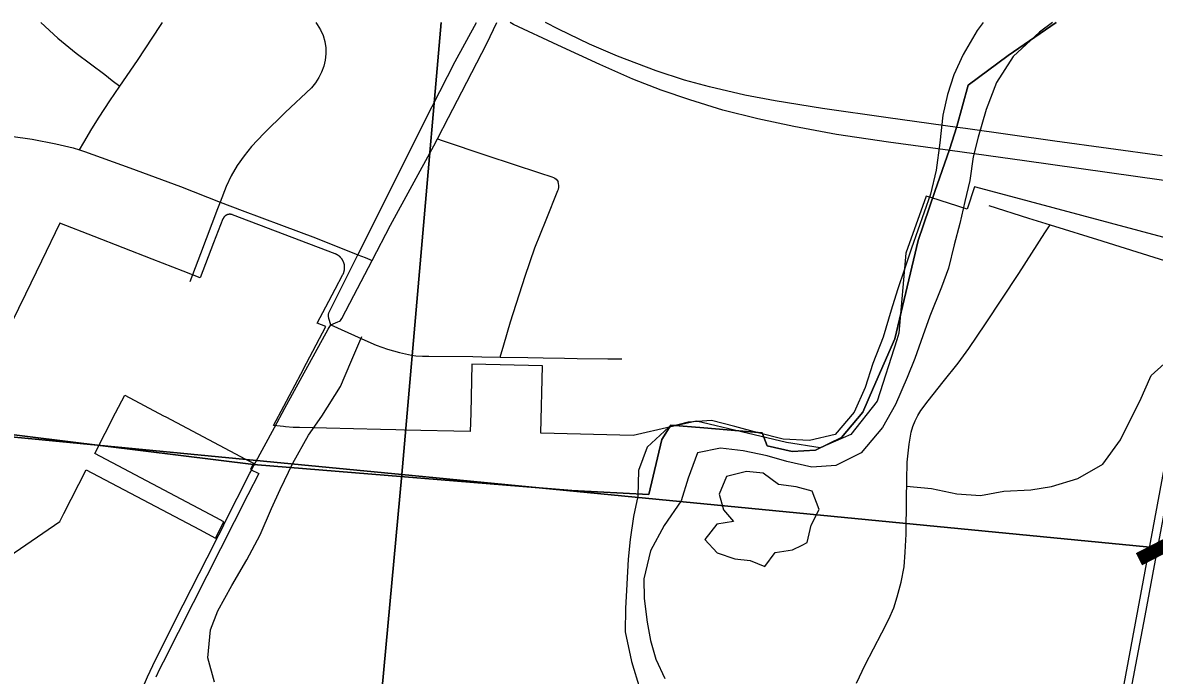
# Model space of a CAD drawing. Extents: x 0 to 34, y 0 to 22.
# Drawn here: x 6.886 to 7.471, y 20.621 to 20.958 of the extents above; entities that cross this region are included whole.
import ezdxf

# ---------------------------------------------------------------- set-up
doc = ezdxf.new("R2010")
doc.units = 0
for name, color, linetype in [('GM_X_City_Street', 7, 'Continuous'), ('GM_X_Corporation', 7, 'Continuous'), ('GM_X_County_Road', 7, 'Continuous'), ('GM_X_Major_River', 7, 'Continuous'), ('GM_X_Minor_Lake', 7, 'Continuous'), ('GM_X_Minor_River', 7, 'Continuous'), ('GM_X_Rail_Line', 7, 'Continuous'), ('GM_X_State_Route', 7, 'Continuous'), ('GM_X_Township_Road', 7, 'Continuous'), ('GM_X_Township_Road_Text', 7, 'Continuous')]:
    doc.layers.add(name, color=color, linetype=linetype)

msp = doc.modelspace()

# ---------------------------------------------------------------- linework, layer by layer
at = {"layer": 'GM_X_City_Street'}
msp.add_lwpolyline([(7.31729, 20.61652), (7.32174, 20.626), (7.33031, 20.64254), (7.33404, 20.64956), (7.33656, 20.65534), (7.33834, 20.66112), (7.34041, 20.66868), (7.34189, 20.67653), (7.34252, 20.6841), (7.34306, 20.69341), (7.34323, 20.71151), (7.34326, 20.7214), (7.34353, 20.73074), (7.34448, 20.74002), (7.34562, 20.74614), (7.34649, 20.74912), (7.34762, 20.75201), (7.34901, 20.75478), (7.35064, 20.75742), (7.35431, 20.76246), (7.36209, 20.77218), (7.3699, 20.78185), (7.37541, 20.78938), (7.38407, 20.80227), (7.40122, 20.82822), (7.41468, 20.84915), (7.4174, 20.85338)], dxfattribs=at)
at = {"layer": 'GM_X_Corporation'}
for points in [[(5.77346, 20.8502), (6.65767, 20.76801), (6.8119, 20.75337), (7.00545, 20.72952), (7.17013, 20.71613), (7.20988, 20.71395), (7.21659, 20.74249), (7.22125, 20.74983), (7.23841, 20.74837), (7.26856, 20.74581), (7.27118, 20.73911), (7.28401, 20.73614), (7.29607, 20.73695), (7.30961, 20.74352), (7.32055, 20.75656), (7.32616, 20.76934), (7.33718, 20.79449), (7.34919, 20.84518), (7.35772, 20.87061), (7.36543, 20.89227), (7.36922, 20.90425), (7.37506, 20.92551), (7.3958, 20.94095), (7.42048, 20.95784)], [(7.42048, 20.95784), (7.3958, 20.94095), (7.37506, 20.92551), (7.36922, 20.90425), (7.36543, 20.89227), (7.35772, 20.87061), (7.34919, 20.84518), (7.33718, 20.79449), (7.32616, 20.76934), (7.32055, 20.75656), (7.30961, 20.74352), (7.29607, 20.73695), (7.28401, 20.73614), (7.27118, 20.73911), (7.26856, 20.74581), (7.23841, 20.74837), (7.22125, 20.74983), (7.21659, 20.74249), (7.20988, 20.71395), (7.17013, 20.71613), (7.00545, 20.72952), (6.8119, 20.75337), (6.65767, 20.76801), (5.77346, 20.8502)], [(7.10245, 20.95784), (7.08216, 20.72429), (6.08229, 20.82057), (6.0929, 20.95784)], [(8.11662, 20.95784), (8.08658, 20.62681), (7.08216, 20.72429), (7.10245, 20.95784)], [(7.49045, 20.84301), (7.39199, 20.86938), (7.37826, 20.87306), (7.3746, 20.86144), (7.35571, 20.8674), (7.35326, 20.86817), (7.34276, 20.83875), (7.3392, 20.79728), (7.33812, 20.79389), (7.32804, 20.76215), (7.31441, 20.74497), (7.29849, 20.73806), (7.28102, 20.7408), (7.23459, 20.75193), (7.22128, 20.74893), (7.20174, 20.74451), (7.1541, 20.74564), (7.155, 20.78047), (7.11844, 20.78134), (7.11779, 20.75596), (7.11754, 20.7465), (7.08351, 20.7473), (7.07901, 20.74741), (7.07114, 20.74759), (7.02925, 20.74858), (7.026, 20.74866), (7.02208, 20.74901), (7.02094, 20.74911), (7.01583, 20.74957), (7.02119, 20.75972), (7.02989, 20.77621), (7.03292, 20.78194), (7.04287, 20.80078), (7.03842, 20.80251), (7.04287, 20.81094), (7.04773, 20.82013), (7.05175, 20.82774), (7.05181, 20.82786), (7.05187, 20.82797), (7.05192, 20.82809), (7.05198, 20.82821), (7.05203, 20.82833), (7.05204, 20.82835), (7.05208, 20.82845), (7.05213, 20.82857), (7.05217, 20.8287), (7.05222, 20.82882), (7.05226, 20.82894), (7.05227, 20.82898), (7.05227, 20.82899), (7.0523, 20.82907), (7.05233, 20.82919), (7.05237, 20.82932), (7.0524, 20.82945), (7.05243, 20.82957), (7.05244, 20.82963), (7.05245, 20.82964), (7.05246, 20.8297), (7.05249, 20.82983), (7.05251, 20.82996), (7.05253, 20.83009), (7.05255, 20.83022), (7.05256, 20.83029), (7.05256, 20.83031), (7.05257, 20.83035), (7.05258, 20.83048), (7.0526, 20.83061), (7.05261, 20.83074), (7.05261, 20.83087), (7.05262, 20.83097), (7.05262, 20.831), (7.05262, 20.83113), (7.05262, 20.83126), (7.05262, 20.83139), (7.05262, 20.83152), (7.05262, 20.83165), (7.05262, 20.83165), (7.05261, 20.83179), (7.0526, 20.83192), (7.05259, 20.83205), (7.05257, 20.83218), (7.05255, 20.83231), (7.05255, 20.83232), (7.05254, 20.83244), (7.05251, 20.83256), (7.05249, 20.83269), (7.05247, 20.83282), (7.05244, 20.83295), (7.05243, 20.83298), (7.05243, 20.83298), (7.05241, 20.83308), (7.05238, 20.8332), (7.05234, 20.83333), (7.0523, 20.83346), (7.05227, 20.83358), (7.05225, 20.83363), (7.05225, 20.83364), (7.05222, 20.83371), (7.05218, 20.83383), (7.05214, 20.83395), (7.05209, 20.83407), (7.05204, 20.8342), (7.05201, 20.83426), (7.05201, 20.83427), (7.05199, 20.83432), (7.05193, 20.83444), (7.05188, 20.83455), (7.05182, 20.83467), (7.05176, 20.83479), (7.05172, 20.83487), (7.05172, 20.83487), (7.0517, 20.8349), (7.05164, 20.83502), (7.05157, 20.83513), (7.0515, 20.83524), (7.05143, 20.83535), (7.05137, 20.83545), (7.05137, 20.83545), (7.05136, 20.83546), (7.05129, 20.83557), (7.05121, 20.83568), (7.05114, 20.83579), (7.05106, 20.83589), (7.05098, 20.83599), (7.05097, 20.836), (7.05089, 20.83609), (7.05081, 20.8362), (7.05072, 20.83629), (7.05064, 20.83639), (7.05055, 20.83649), (7.05053, 20.8365), (7.05053, 20.83651), (7.05046, 20.83658), (7.05036, 20.83667), (7.05027, 20.83677), (7.05018, 20.83685), (7.05008, 20.83694), (7.05005, 20.83697), (7.05004, 20.83698), (7.04998, 20.83703), (7.04988, 20.83711), (7.04978, 20.8372), (7.04967, 20.83728), (7.04957, 20.83736), (7.04952, 20.83739), (7.04951, 20.8374), (7.04946, 20.83743), (7.04936, 20.83751), (7.04925, 20.83758), (7.04914, 20.83765), (7.04903, 20.83772), (7.04896, 20.83777), (7.04895, 20.83777), (7.04892, 20.83779), (7.0488, 20.83786), (7.04869, 20.83792), (7.04857, 20.83798), (7.04846, 20.83804), (7.04836, 20.83809), (7.04836, 20.83809), (7.04834, 20.8381), (7.04822, 20.83816), (7.0481, 20.83821), (7.04798, 20.83826), (7.04786, 20.83831), (7.04775, 20.83835), (7.04774, 20.83836), (6.99457, 20.85856), (6.99451, 20.85858), (6.99445, 20.8586), (6.99438, 20.85862), (6.99432, 20.85864), (6.99426, 20.85866), (6.9942, 20.85868), (6.99413, 20.85869), (6.99407, 20.85871), (6.994, 20.85872), (6.99394, 20.85874), (6.99387, 20.85875), (6.99381, 20.85876), (6.99374, 20.85877), (6.99368, 20.85878), (6.99361, 20.85878), (6.99355, 20.85879), (6.99348, 20.85879), (6.99342, 20.8588), (6.99335, 20.8588), (6.99329, 20.8588), (6.99322, 20.8588), (6.99315, 20.8588), (6.99309, 20.8588), (6.99302, 20.8588), (6.99296, 20.85879), (6.99289, 20.85879), (6.99283, 20.85878), (6.99276, 20.85877), (6.99269, 20.85877), (6.99263, 20.85876), (6.99256, 20.85875), (6.9925, 20.85873), (6.99244, 20.85872), (6.99237, 20.85871), (6.99231, 20.85869), (6.99224, 20.85867), (6.99218, 20.85866), (6.99212, 20.85864), (6.99205, 20.85862), (6.99199, 20.8586), (6.99193, 20.85858), (6.99187, 20.85855), (6.99181, 20.85853), (6.99175, 20.8585), (6.99169, 20.85848), (6.99163, 20.85845), (6.99157, 20.85842), (6.99151, 20.85839), (6.99145, 20.85836), (6.99139, 20.85833), (6.99133, 20.8583), (6.99128, 20.85826), (6.99122, 20.85823), (6.99117, 20.85819), (6.99111, 20.85816), (6.99106, 20.85812), (6.991, 20.85808), (6.99095, 20.85804), (6.9909, 20.858), (6.99085, 20.85796), (6.9908, 20.85792), (6.99075, 20.85788), (6.9907, 20.85784), (6.99065, 20.85779), (6.9906, 20.85775), (6.99055, 20.8577), (6.99051, 20.85765), (6.99046, 20.85761), (6.99042, 20.85756), (6.99037, 20.85751), (6.99033, 20.85746), (6.99029, 20.85741), (6.99025, 20.85736), (6.99021, 20.8573), (6.99017, 20.85725), (6.99013, 20.8572), (6.99009, 20.85714), (6.99006, 20.85709), (6.99002, 20.85703), (6.98999, 20.85698), (6.98995, 20.85692), (6.98992, 20.85686), (6.98989, 20.85681), (6.98986, 20.85675), (6.98983, 20.85669), (6.9898, 20.85663), (6.98977, 20.85657), (6.98974, 20.85651), (6.98972, 20.85645), (6.9897, 20.85639), (6.98488, 20.844), (6.9779, 20.82604), (6.96907, 20.82947), (6.95314, 20.83566), (6.93812, 20.8415), (6.9231, 20.84735), (6.90539, 20.85423), (6.89587, 20.83456), (6.88762, 20.81754), (6.87681, 20.79522)], [(6.87006, 20.676), (6.9053, 20.69996), (6.90746, 20.70417), (6.91905, 20.72672), (6.97752, 20.69585), (6.98169, 20.69365), (6.9859, 20.69143), (6.99018, 20.69988), (6.98597, 20.7021), (6.98302, 20.70366), (6.92338, 20.73515), (6.93418, 20.75617), (6.93888, 20.7653), (6.95899, 20.75468), (6.96016, 20.75407), (6.99885, 20.73364), (7.00136, 20.73231), (7.00555, 20.7301), (7.00393, 20.72699), (7.00818, 20.72484), (7.00257, 20.71379), (6.9743, 20.65805), (6.95872, 20.62735), (6.9569, 20.62366), (6.95502, 20.61962)]]:
    msp.add_lwpolyline(points, dxfattribs=at)
for points in [[(6.08229, 20.82057), (7.08216, 20.72429), (6.98964, 19.72208), (5.99165, 19.81795)], [(7.08216, 20.72429), (8.08658, 20.62681), (8.00052, 19.62676), (6.98964, 19.72208)]]:
    msp.add_lwpolyline(points, close=True, dxfattribs=at)
at = {"layer": 'GM_X_County_Road'}
for p, q in [((7.04413, 20.79937), (7.04542, 20.80172)), ((7.00568, 20.72898), (7.01635, 20.74868))]:
    msp.add_line(p, q, dxfattribs=at)
for points in [[(7.05952, 20.83789), (7.07437, 20.86764), (7.09396, 20.90684), (7.10982, 20.93769), (7.12088, 20.95784)], [(7.10056, 20.89779), (7.10624, 20.9089), (7.11319, 20.92205), (7.12612, 20.94714), (7.13138, 20.95784)], [(7.06689, 20.83499), (7.07636, 20.85317), (7.09875, 20.89424), (7.10056, 20.89779)], [(7.10056, 20.89779), (7.1031, 20.89694), (7.12622, 20.88926), (7.15343, 20.8802), (7.15982, 20.87812), (7.16055, 20.87782), (7.16124, 20.87739), (7.16194, 20.87688), (7.16266, 20.87615), (7.16306, 20.8755)], [(7.133, 20.78498), (7.13487, 20.79135), (7.13835, 20.80327), (7.14595, 20.82688), (7.15098, 20.84155), (7.15679, 20.85594), (7.16293, 20.87107), (7.16317, 20.87181), (7.16336, 20.87266), (7.16336, 20.87376), (7.16326, 20.87476), (7.16306, 20.8755)], [(7.04542, 20.80172), (7.04442, 20.80494), (7.04423, 20.80621), (7.04426, 20.80698), (7.04442, 20.80779), (7.04634, 20.81159), (7.05952, 20.83789)], [(7.04542, 20.80172), (7.0491, 20.80317), (7.04989, 20.80356), (7.05044, 20.80393), (7.0509, 20.80445), (7.05124, 20.80498), (7.05746, 20.81677), (7.06689, 20.83499)], [(7.01635, 20.74868), (7.0217, 20.75857), (7.03067, 20.77489), (7.04413, 20.79937)], [(7.00367, 20.72501), (7.00412, 20.7259), (7.00568, 20.72898)], [(6.99016, 20.69832), (6.99058, 20.69917), (7.00367, 20.72501)], [(6.98563, 20.6894), (6.98608, 20.69028), (6.98891, 20.69577), (6.99016, 20.69832)], [(6.91117, 20.40021), (6.91532, 20.43186), (6.91867, 20.4558), (6.92536, 20.50136), (6.93102, 20.53996), (6.93578, 20.56789), (6.93758, 20.57754), (6.93951, 20.58694), (6.9417, 20.59594), (6.94479, 20.60521), (6.94801, 20.61345), (6.95071, 20.61975), (6.95341, 20.62555), (6.965, 20.64884), (6.98563, 20.6894)]]:
    msp.add_lwpolyline(points, dxfattribs=at)
at = {"layer": 'GM_X_Major_River'}
for points in [[(7.38274, 20.95784), (7.37963, 20.95376), (7.37251, 20.94139), (7.3677, 20.93086), (7.36442, 20.92068), (7.36189, 20.9101), (7.3604, 20.89569), (7.35855, 20.88167), (7.35559, 20.8692), (7.34582, 20.8413), (7.34214, 20.83037), (7.33847, 20.81981), (7.33518, 20.80924), (7.33105, 20.79528), (7.32579, 20.78172), (7.3217, 20.76927), (7.31608, 20.75648), (7.30631, 20.74493), (7.29295, 20.74182), (7.27931, 20.74253), (7.26648, 20.74587), (7.25442, 20.7492), (7.24234, 20.75215), (7.23018, 20.75129), (7.22025, 20.74887), (7.209, 20.73849), (7.20453, 20.72643), (7.20421, 20.71314), (7.20206, 20.70254), (7.20026, 20.6908), (7.19926, 20.68056), (7.19856, 20.66765), (7.19789, 20.65512), (7.19759, 20.64297), (7.20102, 20.62768), (7.20523, 20.61351)], [(7.41872, 20.95784), (7.41187, 20.953), (7.39829, 20.9404), (7.38962, 20.92692), (7.38435, 20.91298), (7.38021, 20.89864), (7.37769, 20.88844), (7.37588, 20.87632), (7.37334, 20.86535), (7.37079, 20.85401), (7.36787, 20.84306), (7.36493, 20.83097), (7.36128, 20.82117), (7.35522, 20.80611), (7.35156, 20.79593), (7.34748, 20.78425), (7.34345, 20.77446), (7.33743, 20.76054), (7.33069, 20.74853), (7.31975, 20.73549), (7.30669, 20.72896), (7.29414, 20.72811), (7.28131, 20.73108), (7.27113, 20.73398), (7.25867, 20.73655), (7.24694, 20.73797), (7.23512, 20.73559), (7.23024, 20.7224), (7.22655, 20.71071), (7.21789, 20.69799), (7.21074, 20.68485), (7.20736, 20.67048), (7.2075, 20.66022), (7.2091, 20.64802), (7.21077, 20.63847), (7.21358, 20.6289), (7.21827, 20.61891)]]:
    msp.add_lwpolyline(points, dxfattribs=at)
at = {"layer": 'GM_X_Minor_Lake'}
for points in [[(7.25015, 20.72321), (7.24629, 20.71413), (7.2485, 20.70614), (7.25374, 20.70003), (7.24503, 20.69858), (7.23892, 20.69065), (7.2453, 20.68377), (7.25435, 20.68066), (7.26229, 20.67984), (7.26983, 20.67675), (7.27518, 20.68393), (7.28427, 20.68538), (7.2892, 20.6878)], [(7.2892, 20.6878), (7.29187, 20.68912), (7.29383, 20.69821), (7.29805, 20.70615), (7.29434, 20.71567), (7.28604, 20.71801), (7.27697, 20.71922), (7.26907, 20.72497), (7.26038, 20.7258), (7.25015, 20.72321)]]:
    msp.add_lwpolyline(points, dxfattribs=at)
at = {"layer": 'GM_X_Minor_River'}
for points in [[(6.98526, 20.61699), (6.98196, 20.62954), (6.98321, 20.64396), (6.98707, 20.6538), (6.99436, 20.66704), (7.00203, 20.68027), (7.00894, 20.69312), (7.01472, 20.70675), (7.01934, 20.71658), (7.02587, 20.7302), (7.03393, 20.74457), (7.04082, 20.75439), (7.0504, 20.76988), (7.05579, 20.78237), (7.06157, 20.79561)], [(7.34316, 20.71834), (7.35602, 20.71711), (7.36923, 20.71435), (7.38133, 20.7135), (7.39346, 20.71569), (7.40746, 20.71634), (7.41806, 20.71816), (7.43171, 20.72223), (7.44463, 20.72973), (7.45381, 20.74219), (7.45881, 20.7524), (7.4638, 20.76223), (7.46958, 20.77547), (7.48139, 20.78601)]]:
    msp.add_lwpolyline(points, dxfattribs=at)
at = {"layer": 'GM_X_Rail_Line'}
for points in [[(7.51897, 20.95784), (7.5055, 20.88474), (7.44147, 20.53994), (7.4238, 20.45147), (7.42156, 20.40248), (7.43115, 20.36454), (7.45915, 20.31775), (7.48232, 20.29421)], [(7.4747, 20.31195), (7.46671, 20.32172), (7.4589, 20.3325), (7.45175, 20.34381), (7.44067, 20.36671), (7.43656, 20.38007), (7.43285, 20.39508), (7.43045, 20.40536), (7.4288, 20.42391), (7.42862, 20.43722), (7.42999, 20.45275), (7.43165, 20.46479), (7.43529, 20.48501), (7.44372, 20.52861), (7.44932, 20.55942), (7.45576, 20.59431), (7.46651, 20.65131), (7.47895, 20.71815)]]:
    msp.add_lwpolyline(points, dxfattribs=at)
at = {"layer": 'GM_X_State_Route'}
for points in [[(7.51412, 20.87087), (7.46155, 20.87826), (7.40411, 20.8865), (7.36566, 20.89174), (7.3339, 20.89607), (7.30703, 20.9001), (7.28486, 20.90413), (7.26622, 20.90816), (7.24825, 20.91253), (7.23112, 20.9179), (7.21633, 20.92294), (7.20172, 20.92865), (7.18459, 20.93621), (7.16293, 20.94629), (7.13992, 20.95695), (7.13816, 20.95784)], [(7.47531, 20.88902), (7.41986, 20.89665), (7.37366, 20.90314), (7.36945, 20.90372), (7.33365, 20.90868), (7.29976, 20.91343), (7.2752, 20.91751), (7.2595, 20.92042), (7.24136, 20.92462), (7.22842, 20.92815), (7.21365, 20.93302), (7.19366, 20.94058), (7.17922, 20.94679), (7.16316, 20.95455), (7.1564, 20.95784)]]:
    msp.add_lwpolyline(points, dxfattribs=at)
at = {"layer": 'GM_X_Township_Road'}
for points in [[(6.89547, 20.95784), (6.90438, 20.9499), (6.91385, 20.94206), (6.92858, 20.93097), (6.9324, 20.928), (6.93634, 20.92495)], [(6.93634, 20.92495), (6.9455, 20.93833), (6.95736, 20.95631), (6.95852, 20.95784)], [(7.03768, 20.95784), (7.03845, 20.95685), (7.04019, 20.95415), (7.04154, 20.95119), (7.04241, 20.94807), (7.04285, 20.94488), (7.04293, 20.94167), (7.04259, 20.93845), (7.0418, 20.93532), (7.04067, 20.93232), (7.03927, 20.92944), (7.03757, 20.92672), (7.03552, 20.92423), (7.02194, 20.91144), (7.01086, 20.90059), (7.00453, 20.89382), (7.00063, 20.88907), (6.99711, 20.88405), (6.99402, 20.87875), (6.99137, 20.87322), (6.98827, 20.86512)], [(6.91557, 20.89213), (6.91772, 20.89588), (6.92188, 20.90297), (6.92564, 20.90908), (6.93116, 20.91739), (6.93634, 20.92495)], [(6.85585, 20.90184), (6.86881, 20.90063), (6.88007, 20.89922), (6.89113, 20.89762), (6.90324, 20.89528), (6.91222, 20.89308), (6.91557, 20.89213)], [(6.91557, 20.89213), (6.91811, 20.89127), (6.94148, 20.88287), (6.9677, 20.87309), (6.98827, 20.86512)], [(6.98827, 20.86512), (6.98696, 20.86168), (6.97817, 20.8384), (6.97251, 20.82392)], [(6.98827, 20.86512), (6.99958, 20.86068), (7.02001, 20.85311), (7.0375, 20.84656), (7.05952, 20.83789)], [(7.38576, 20.86339), (7.40619, 20.85687), (7.4174, 20.85338)], [(7.4174, 20.85338), (7.44408, 20.84508), (7.44473, 20.84487), (7.50016, 20.82753), (7.51866, 20.82171), (7.52617, 20.81931), (7.54209, 20.8142), (7.56447, 20.80664)], [(7.05952, 20.83789), (7.06325, 20.83643), (7.06689, 20.83499)], [(7.04542, 20.80172), (7.06304, 20.79376), (7.06886, 20.79123), (7.07483, 20.78912), (7.08092, 20.78739), (7.08711, 20.78605), (7.08946, 20.7857), (7.09293, 20.78544), (7.09609, 20.78544), (7.11887, 20.78531), (7.12349, 20.78516), (7.133, 20.78498)], [(7.133, 20.78498), (7.14739, 20.78478), (7.15525, 20.78467), (7.16639, 20.78437), (7.17281, 20.78419), (7.18871, 20.78408), (7.19587, 20.78409)]]:
    msp.add_lwpolyline(points, dxfattribs=at)

# ---------------------------------------------------------------- texts
at = {"layer": 'GM_X_Township_Road_Text'}
msp.add_text('T', height=0.05682, rotation=297.33511, dxfattribs=at).set_placement((7.4527, 20.70112))

doc.saveas('drawing.dxf')
